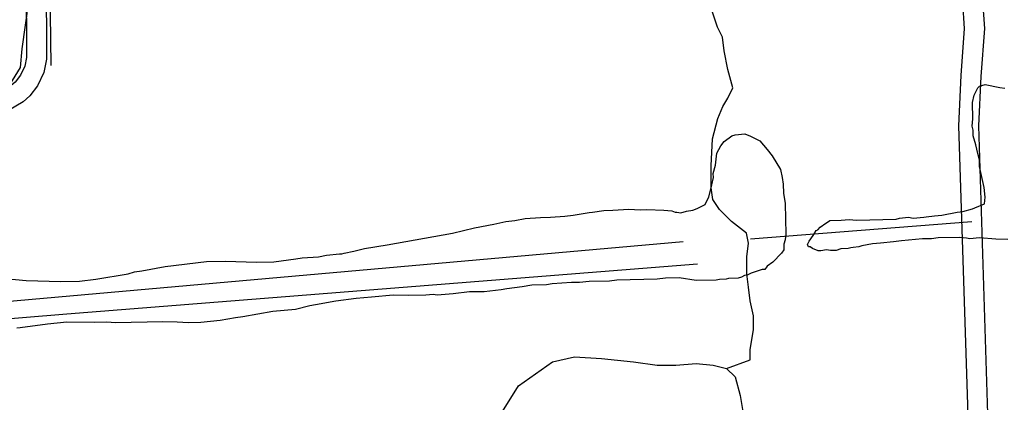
# Model space of a CAD drawing. Extents: x 3329297 to 3367176, y 649250 to 674653.
# Drawn here: x 3355311 to 3356784, y 663203 to 663778 of the extents above; entities that cross this region are included whole.
import ezdxf

# ---------------------------------------------------------------- set-up
doc = ezdxf.new("R2010")
doc.units = 0
for name, color, linetype in [('V-ROAD-CNTR', 7, 'Continuous'), ('V-SITE-VEGE', 7, 'Continuous'), ('V-TOPO-SHOR', 7, 'Continuous')]:
    doc.layers.add(name, color=color, linetype=linetype)

msp = doc.modelspace()

# ---------------------------------------------------------------- linework, layer by layer
at = {"layer": 'V-ROAD-CNTR'}
for points in [[(3355759.4, 664960.2), (3356179.4, 664617.7), (3356492.6, 664361.9), (3356694.1, 664199.4), (3356712.1, 664179.7), (3356722.6, 664162.7), (3356733.2, 664139.9), (3356740, 664110.6), (3356745.2, 664080.1), (3356746.4, 663994.1), (3356744.8, 663920.7), (3356754.2, 663805.7), (3356757, 663764.7), (3356751.7, 663692.5), (3356748.2, 663618.5), (3356762.9, 663154), (3356771.8, 662746), (3356782.9, 662515), (3356780.8, 662475.8), (3356774.5, 662450.8), (3356748.1, 662302.6)], [(3355826.1, 664867.2), (3355806.3, 664859.6), (3355791, 664851.5), (3355779.3, 664842.3), (3355372.3, 664370.4), (3355357.5, 664352.9), (3355346.6, 664336.9), (3355333.4, 664312.9), (3355327.1, 664296.7), (3355323.4, 664281.7), (3355320.5, 664260.6), (3355318.4, 664242.7), (3355320.8, 663729.4), (3355320.9, 663721.1), (3355318.4, 663708), (3355311.7, 663694.5), (3355303.8, 663684), (3355298.1, 663678.9), (3354743.6, 663350.9), (3354728.7, 663346.8), (3354709, 663342.9), (3354679.7, 663339.5)], [(3355858.7, 664840.5), (3355850.4, 664840), (3355842.5, 664839.4), (3355838.1, 664839), (3355830.7, 664836.8), (3355818.8, 664832.2), (3355807.4, 664826.2), (3355800.1, 664820.5), (3355395.1, 664350.9), (3355381.4, 664334.7), (3355372.2, 664321.2), (3355360.6, 664300.2), (3355355.8, 664287.6), (3355352.9, 664276), (3355350.2, 664256.8), (3355348.4, 664241), (3355350.8, 663729.6), (3355350.9, 663718.4), (3355347.1, 663698.4), (3355337.4, 663678.6), (3355326, 663663.7), (3355316.1, 663654.6), (3354755.4, 663323)], [(3355858.7, 664840.5), (3356160.4, 664594.4), (3356473.7, 664338.6), (3356673.5, 664177.5), (3356688, 664161.6), (3356696.1, 664148.4), (3356704.7, 664130), (3356710.6, 664104.7), (3356715.2, 664077.3), (3356716.4, 663994.2), (3356714.7, 663919.8), (3356724.3, 663803.5), (3356726.9, 663764.8), (3356721.8, 663694.3), (3356718.2, 663618.7), (3356733, 663153.2), (3356741.8, 662745), (3356752.8, 662515), (3356751, 662480.2), (3356745.2, 662457.1), (3356718.7, 662308.9)]]:
    msp.add_lwpolyline(points, dxfattribs=at)
at = {"layer": 'V-SITE-VEGE'}
for p, q in [((3356741.6, 663664.3), (3356747.4, 663675.3)), ((3356747.4, 663675.3), (3356749.8, 663677.8)), ((3356749.8, 663677.8), (3356758.3, 663680.4)), ((3356758.3, 663680.4), (3356780.2, 663676)), ((3356780.2, 663676), (3356787.6, 663674.9)), ((3356739.4, 663653.3), (3356741.6, 663664.3)), ((3356739.9, 663629), (3356739.4, 663653.3)), ((3356738.9, 663618), (3356739.9, 663629)), ((3356740.2, 663612), (3356738.9, 663618)), ((3356740.4, 663603.5), (3356740.2, 663612)), ((3356744.3, 663590.2), (3356740.4, 663603.5)), ((3356747, 663576.8), (3356744.3, 663590.2)), ((3356749.6, 663567.2), (3356747, 663576.8)), ((3356749.8, 663557.4), (3356749.6, 663567.2)), ((3356756.6, 663526), (3356749.8, 663557.4)), ((3356758.1, 663511.4), (3356756.6, 663526)), ((3356757.1, 663501.6), (3356758.1, 663511.4)), ((3356716, 663488.6), (3356724.5, 663490)), ((3356724.5, 663490), (3356739, 663494)), ((3356739, 663494), (3356742.6, 663495.3)), ((3356742.6, 663495.3), (3356757.1, 663501.6)), ((3356521.7, 663473.7), (3356525.3, 663476.2)), ((3356525.3, 663476.2), (3356542.3, 663476.6)), ((3356542.3, 663476.6), (3356554.5, 663478)), ((3356554.5, 663478), (3356565.4, 663477)), ((3356565.4, 663477), (3356625, 663478.3)), ((3356625, 663478.3), (3356629.8, 663479.6)), ((3356629.8, 663479.6), (3356643.2, 663481.1)), ((3356643.2, 663481.1), (3356650.5, 663480)), ((3356650.5, 663480), (3356666.3, 663481.5)), ((3356666.3, 663481.5), (3356669.9, 663481.6)), ((3356669.9, 663481.6), (3356682, 663483.1)), ((3356682, 663483.1), (3356693, 663484.5)), ((3356693, 663484.5), (3356716, 663488.6)), ((3356501.4, 663455.1), (3356505, 663461.2)), ((3356505, 663461.2), (3356507.4, 663462.5)), ((3356507.4, 663462.5), (3356510.9, 663466.2)), ((3356510.9, 663466.2), (3356519.3, 663472.5)), ((3356519.3, 663472.5), (3356521.7, 663473.7)), ((3356494.3, 663445.2), (3356496.7, 663448.9)), ((3356496.7, 663448.9), (3356501.4, 663455.1)), ((3356664.5, 663448.7), (3356633, 663445.6)), ((3356677.9, 663449), (3356664.5, 663448.7)), ((3356687.6, 663450.4), (3356677.9, 663449)), ((3356720.4, 663451), (3356687.6, 663450.4)), ((3356730.1, 663450), (3356720.4, 663451)), ((3356735, 663448.9), (3356730.1, 663450)), ((3356749.6, 663450.4), (3356735, 663448.9)), ((3356774, 663448.5), (3356749.6, 663450.4)), ((3356792.2, 663447.6), (3356774, 663448.5)), ((3356492, 663440.3), (3356494.3, 663445.2)), ((3356493.3, 663436.7), (3356492, 663440.3)), ((3356495.7, 663436.7), (3356493.3, 663436.7)), ((3356499.4, 663434.3), (3356495.7, 663436.7)), ((3356508, 663430.9), (3356499.4, 663434.3)), ((3356520.1, 663432.3), (3356511.7, 663430.9)), ((3356526.2, 663431.2), (3356520.1, 663432.3)), ((3356534.8, 663431.4), (3356526.2, 663431.2)), ((3356542, 663434), (3356534.8, 663431.4)), ((3356552.9, 663434.2), (3356542, 663434)), ((3356556.6, 663435.5), (3356552.9, 663434.2)), ((3356560.2, 663435.6), (3356556.6, 663435.5)), ((3356568.7, 663437), (3356560.2, 663435.6)), ((3356573.5, 663438.3), (3356568.7, 663437)), ((3356589.3, 663441.1), (3356573.5, 663438.3)), ((3356601.4, 663442.5), (3356589.3, 663441.1)), ((3356620.8, 663444.1), (3356601.4, 663442.5)), ((3356633, 663445.6), (3356620.8, 663444.1)), ((3356511.7, 663430.9), (3356508, 663430.9))]:
    msp.add_line(p, q, dxfattribs=at)
for points in [[(3356068.7, 663479.2), (3356091.7, 663480.9), (3356106.3, 663481.2), (3356128.2, 663482.9), (3356140.3, 663484.4), (3356164.6, 663488.5), (3356169.4, 663488.6), (3356186.4, 663491.4), (3356199.8, 663491.7), (3356224, 663493.4), (3356241.1, 663492.5), (3356250.8, 663492.7), (3356276.4, 663492), (3356288.5, 663491), (3356293.5, 663488.7), (3356295.9, 663488.8), (3356302, 663487.7), (3356310.4, 663490.3), (3356320.1, 663491.7), (3356326.2, 663494.2), (3356338.2, 663500.6), (3356339.4, 663503), (3356344.1, 663511.6), (3356348.5, 663530), (3356350.8, 663541), (3356350.6, 663547), (3356354, 663559.3), (3356356.1, 663577.6), (3356361.9, 663588.6), (3356366.7, 663594.8), (3356378.6, 663603.5), (3356383.5, 663604.9), (3356398, 663606.4), (3356406.6, 663602.9), (3356420.2, 663595.9), (3356431.4, 663582.7), (3356438.9, 663573.2), (3356451.4, 663552.8), (3356454.1, 663540.7), (3356455.5, 663531), (3356455.8, 663517.6), (3356458.6, 663501.8), (3356459.5, 663455.6), (3356458.5, 663447.1), (3356456.2, 663441), (3356456.3, 663432.5), (3356452.8, 663427.5), (3356439.7, 663413.9), (3356431.3, 663407.6), (3356427.8, 663402.7), (3356424.1, 663402.6), (3356407.2, 663397.4), (3356402.4, 663394.9), (3356397.5, 663393.6), (3356392.7, 663391), (3356387.9, 663389.7), (3356373.3, 663389.4), (3356369.7, 663388.1), (3356360, 663387.9), (3356355.1, 663386.6), (3356324.7, 663386), (3356299.5, 663390), (3356278.9, 663389.6), (3356266.7, 663388.1), (3356206, 663386.9), (3356195, 663385.4), (3356164.7, 663384.8), (3356150.1, 663383.3), (3356137.9, 663383.1), (3356108.8, 663381.2), (3356100.3, 663379.8), (3356078.4, 663379.4), (3356063.9, 663376.7), (3356040.9, 663373.8), (3356032.4, 663372.4), (3356006.9, 663369.4), (3355985, 663369), (3355960.8, 663366), (3355936.5, 663364.3), (3355930.4, 663365.4), (3355919.5, 663364), (3355893.9, 663363.5), (3355870.8, 663364.2), (3355838, 663361.1), (3355815, 663359.4), (3355784.7, 663355.1), (3355754.4, 663349.6), (3355745.9, 663348.3), (3355724.1, 663342.9), (3355690.1, 663339.8), (3355645.3, 663331.6), (3355634.4, 663330.2), (3355611.4, 663326), (3355582.2, 663323), (3355564, 663322.6), (3355547, 663323.5), (3355525.1, 663324.3), (3355454.6, 663322.8), (3355441.2, 663323.8), (3355422.9, 663323.4), (3355381.6, 663323.8)], [(3355288.6, 663389.1), (3355320.3, 663386.1), (3355372.6, 663384.7), (3355400.6, 663385.3), (3355424.8, 663388.2), (3355473.3, 663396.5), (3355483, 663399.1), (3355493.9, 663400.6), (3355529, 663407.4), (3355590.9, 663414.7), (3355618.8, 663415.3), (3355666.3, 663413.8), (3355691.8, 663414.4), (3355724.6, 663418.7), (3355734.3, 663420.1), (3355758.6, 663421.8), (3355770.7, 663424.5), (3355790.1, 663426.1), (3355793.7, 663426.2), (3355797.4, 663427.5), (3355811.9, 663430.2), (3355827.6, 663434.2), (3355861.6, 663439.7), (3355931.8, 663452.1), (3355959.7, 663457.5), (3355992.4, 663465.5), (3356021.4, 663471), (3356039.6, 663475), (3356052.9, 663476.5), (3356068.7, 663479.2)], [(3355381.6, 663323.8), (3355352.5, 663320.7), (3355311.2, 663315), (3355306.4, 663314.9)]]:
    msp.add_lwpolyline(points, dxfattribs=at)
at = {"layer": 'V-TOPO-SHOR'}
msp.add_line((3356406.3, 663448.7), (3356738, 663474.6), dxfattribs=at)
for points in [[(3354747.1, 663340), (3355291.8, 663673.3), (3355312, 663706.3), (3355314.5, 663734.2), (3355319.5, 663769.7), (3355324.5, 663805.2), (3355319.1, 663977.7), (3355321.4, 664104.5), (3355321.3, 664180.6), (3355341.4, 664294.8), (3355369.2, 664348.1), (3355409.7, 664398.9), (3355670.3, 664701.2), (3355799.4, 664848.6), (3355804.5, 664858.7), (3355804.4, 664871.4), (3355796.8, 664881.6), (3355789.2, 664886.6), (3355771.4, 664899.3), (3355413.2, 665197.9), (3355309.1, 665276.3), (3355265.9, 665299)], [(3355357.7, 663708.9), (3355354.7, 663942.3)], [(3356370.6, 663254.3), (3356406, 663267), (3356406, 663282.3), (3356411, 663312.7), (3356411, 663333), (3356405.9, 663355.8), (3356403.3, 663376.1), (3356400.7, 663396.4), (3356400.7, 663421.8), (3356403.2, 663442.1), (3356400.6, 663457.3), (3356377.8, 663475), (3356360, 663492.7), (3356349.8, 663507.9), (3356347.2, 663525.6), (3356347.2, 663558.6), (3356349.6, 663599.2), (3356357.2, 663629.7), (3356364.7, 663647.4), (3356372.3, 663660.1), (3356379.9, 663675.4), (3356372.2, 663703.2), (3356367.1, 663731.1), (3356364.5, 663751.4), (3356356.9, 663766.6), (3356349.3, 663789.4)], [(3351019.9, 662991.4), (3352570.2, 663127.8), (3354477.5, 663282.8), (3356096.3, 663426.5), (3356305.4, 663445)], [(3354171.6, 663217.2), (3354212.2, 663232.5), (3354280.6, 663245.3), (3355381.2, 663336.1), (3356327.1, 663411.5)], [(3356034.6, 663189.3), (3356058.6, 663228.3), (3356109.3, 663264), (3356142.3, 663271.6), (3356182.8, 663269.2), (3356231, 663264.2), (3356266.6, 663259.2), (3356294.5, 663259.2), (3356324.9, 663261.8), (3356350.3, 663259.3), (3356370.6, 663254.3), (3356383.3, 663241.6), (3356390.9, 663213.8), (3356396.1, 663183.3), (3356411.3, 663152.9), (3356411.7, 662983)]]:
    msp.add_lwpolyline(points, dxfattribs=at)

doc.saveas('drawing.dxf')
